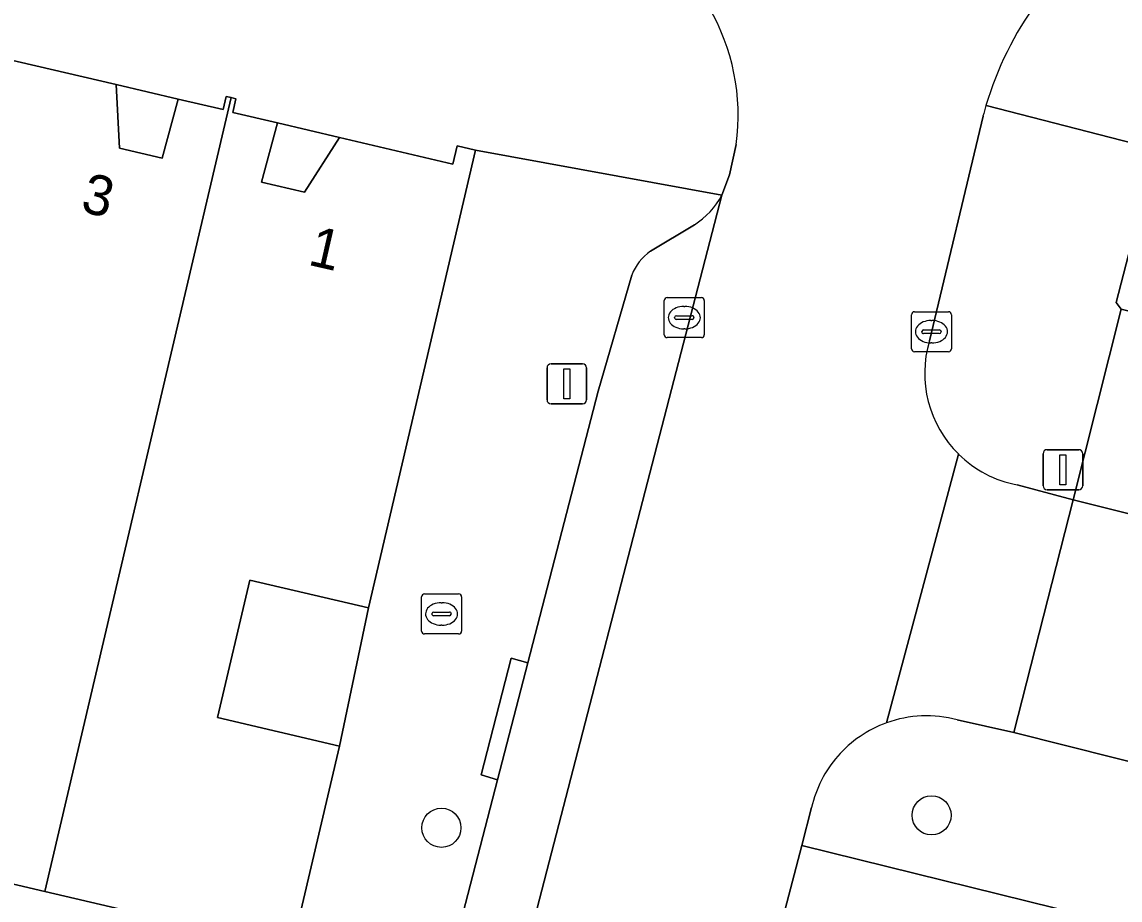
# Model space of a CAD drawing. Extents: x 163683 to 164494, y 382709 to 383872.
# Drawn here: x 163949.54 to 163977, y 383281.27 to 383303.22 of the extents above; entities that cross this region are included whole.
import ezdxf

# ---------------------------------------------------------------- set-up
doc = ezdxf.new("R2010")
doc.units = 0
for name, color, linetype in [('IMGEO_Boom', 7, 'Continuous'), ('IMGEO_Brandkraan', 7, 'Continuous'), ('IMGEO_Erf', 7, 'Continuous'), ('IMGEO_Groenvoorziening', 7, 'Continuous'), ('IMGEO_Kolk', 7, 'Continuous'), ('IMGEO_Lichtmast', 7, 'Continuous'), ('IMGEO_Pand', 7, 'Continuous'), ('IMGEO_Pand_nummerreeks', 7, 'Continuous'), ('IMGEO_Pand_overbouw', 7, 'Continuous'), ('IMGEO_Parkeervlak_open', 7, 'Continuous'), ('IMGEO_Rijbaan_lokaal_open', 7, 'Continuous'), ('IMGEO_Voetpad_open', 7, 'Continuous')]:
    doc.layers.add(name, color=color, linetype=linetype)

msp = doc.modelspace()

# ---------------------------------------------------------------- linework, layer by layer
at = {"layer": 'IMGEO_Boom'}
for centre in [(163972.284, 383283.387), (163960.029, 383283.075)]:
    msp.add_circle(centre, 0.489, dxfattribs=at)
at = {"layer": 'IMGEO_Brandkraan'}
for p, q in [((163959.532, 383287.995), (163959.532, 383288.847)), ((163959.607, 383288.921), (163960.459, 383288.921)), ((163960.533, 383288.847), (163960.533, 383287.995)), ((163960.02, 383288.701), (163960.045, 383288.701)), ((163959.791, 383288.415), (163959.791, 383288.427)), ((163960.229, 383288.378), (163959.831, 383288.378)), ((163959.834, 383288.464), (163960.232, 383288.464)), ((163960.275, 383288.427), (163960.275, 383288.415)), ((163960.043, 383288.141), (163960.018, 383288.141)), ((163960.459, 383287.921), (163959.607, 383287.921))]:
    msp.add_line(p, q, dxfattribs=at)
for points in [[(163959.532, 383287.995), (163959.532, 383288.847)], [(163959.607, 383288.921), (163960.459, 383288.921)], [(163960.533, 383288.847), (163960.533, 383287.995)], [(163960.459, 383287.921), (163959.607, 383287.921)]]:
    msp.add_lwpolyline(points, dxfattribs=at)
for centre, radius, start, end in [((163959.609, 383288.845), 0.0765, 91.552, 178.448), ((163959.609, 383288.845), 0.0765, 91.552, 178.448), ((163960.457, 383288.845), 0.0765, 1.552, 88.448), ((163960.457, 383288.845), 0.0765, 1.552, 88.448), ((163959.831, 383288.424), 0.0403, 85.8775, 175.7526), ((163959.828, 383288.414), 0.0366, 178.938, 274.7102), ((163960.232, 383288.421), 0.043, 264.8664, 352.4533), ((163960.236, 383288.426), 0.0386, 1.7309, 96.639), ((163959.609, 383287.997), 0.0765, 181.552, 268.448), ((163959.609, 383287.997), 0.0765, 181.552, 268.448), ((163960.457, 383287.997), 0.0765, 271.552, 358.448), ((163960.457, 383287.997), 0.0765, 271.552, 358.448)]:
    msp.add_arc(centre, radius, start, end, dxfattribs=at)
for centre, major_axis, ratio, start_param, end_param in [((163960.019, 383288.421), (-0.387, 0.002), 0.722429, 4.712389, 7.853982), ((163960.044, 383288.421), (-0.39, 0.002), 0.717154, 1.570796, 4.712389)]:
    msp.add_ellipse(centre, major_axis=major_axis, ratio=ratio, start_param=start_param, end_param=end_param, dxfattribs=at)
at = {"layer": 'IMGEO_Erf'}
for points in [[(163951.901, 383301.654), (163951.979, 383300.064), (163953.051, 383299.813), (163953.45, 383301.291)], [(163955.931, 383300.695), (163955.532, 383299.217), (163956.604, 383298.966), (163957.48, 383300.332)], [(163958.202, 383288.573), (163955.237, 383289.268), (163954.432, 383285.831), (163957.478, 383285.118)]]:
    msp.add_lwpolyline(points, close=True, dxfattribs=at)
at = {"layer": 'IMGEO_Groenvoorziening'}
for points in [[(163973.645, 383301.132), (163977.891, 383300.039), (163976.901, 383296.211), (163977.023, 383296.043), (163996.092, 383291.279), (163994.902, 383286.507), (163996.08, 383286.185), (163995.373, 383283.39), (163998.45, 383282.559), (164001.645, 383294.752)], [(163969.285, 383283.585), (163969.037, 383282.636), (163976.803, 383280.714), (163993.64, 383276.548), (163994.608, 383280.362), (163974.345, 383285.457), (163972.925, 383285.774)]]:
    msp.add_lwpolyline(points, dxfattribs=at)
msp.add_lwpolyline([(163974.324, 383274.926), (163975.234, 383274.699), (163976.803, 383280.714), (163969.037, 383282.636), (163966.882, 383274.38), (163971.377, 383273.239)], close=True, dxfattribs=at)
for centre, radius, start, end in [((163981.875, 383298.674), 8.59, 144.0835, 163.374), ((163972.16, 383282.913), 2.961, 75.0235, 109.7726), ((163972.165, 383282.92), 2.957, 109.9113, 138.8662), ((163972.142, 383282.934), 2.93, 138.7778, 167.1648)]:
    msp.add_arc(centre, radius, start, end, dxfattribs=at)
at = {"layer": 'IMGEO_Kolk'}
for p, q in [((163965.601, 383295.403), (163965.601, 383296.255)), ((163965.676, 383296.329), (163966.528, 383296.329)), ((163966.602, 383296.255), (163966.602, 383295.403)), ((163966.089, 383296.109), (163966.114, 383296.109)), ((163971.856, 383295.977), (163972.708, 383295.977)), ((163965.86, 383295.823), (163965.86, 383295.835)), ((163966.298, 383295.786), (163965.9, 383295.786)), ((163965.903, 383295.872), (163966.301, 383295.872)), ((163966.344, 383295.835), (163966.344, 383295.823)), ((163971.781, 383295.051), (163971.781, 383295.903)), ((163972.269, 383295.757), (163972.294, 383295.757)), ((163972.782, 383295.903), (163972.782, 383295.051)), ((163966.112, 383295.549), (163966.087, 383295.549)), ((163972.04, 383295.471), (163972.04, 383295.483)), ((163972.478, 383295.434), (163972.08, 383295.434)), ((163972.083, 383295.52), (163972.481, 383295.52)), ((163972.524, 383295.483), (163972.524, 383295.471)), ((163966.528, 383295.329), (163965.676, 383295.329)), ((163972.292, 383295.197), (163972.267, 383295.197)), ((163972.708, 383294.977), (163971.856, 383294.977))]:
    msp.add_line(p, q, dxfattribs=at)
for points in [[(163965.601, 383295.403), (163965.601, 383296.255)], [(163965.676, 383296.329), (163966.528, 383296.329)], [(163966.602, 383296.255), (163966.602, 383295.403)], [(163971.856, 383295.977), (163972.708, 383295.977)], [(163971.781, 383295.051), (163971.781, 383295.903)], [(163972.782, 383295.903), (163972.782, 383295.051)], [(163966.528, 383295.329), (163965.676, 383295.329)], [(163972.708, 383294.977), (163971.856, 383294.977)]]:
    msp.add_lwpolyline(points, dxfattribs=at)
for centre, radius, start, end in [((163965.678, 383296.253), 0.0765, 91.552, 178.448), ((163965.678, 383296.253), 0.0765, 91.552, 178.448), ((163966.526, 383296.253), 0.0765, 1.552, 88.448), ((163966.526, 383296.253), 0.0765, 1.552, 88.448), ((163971.858, 383295.901), 0.0765, 91.552, 178.448), ((163971.858, 383295.901), 0.0765, 91.552, 178.448), ((163972.706, 383295.901), 0.0765, 1.552, 88.448), ((163972.706, 383295.901), 0.0765, 1.552, 88.448), ((163965.9, 383295.832), 0.0403, 85.8775, 175.7526), ((163965.897, 383295.822), 0.0366, 178.938, 274.7102), ((163966.301, 383295.829), 0.043, 264.8664, 352.4533), ((163966.305, 383295.834), 0.0386, 1.7309, 96.639), ((163972.08, 383295.48), 0.0403, 85.8775, 175.7526), ((163972.077, 383295.47), 0.0366, 178.938, 274.7102), ((163972.481, 383295.477), 0.043, 264.8664, 352.4533), ((163972.485, 383295.482), 0.0386, 1.7309, 96.639), ((163965.678, 383295.405), 0.0765, 181.552, 268.448), ((163965.678, 383295.405), 0.0765, 181.552, 268.448), ((163966.526, 383295.405), 0.0765, 271.552, 358.448), ((163966.526, 383295.405), 0.0765, 271.552, 358.448), ((163971.858, 383295.053), 0.0765, 181.552, 268.448), ((163971.858, 383295.053), 0.0765, 181.552, 268.448), ((163972.706, 383295.053), 0.0765, 271.552, 358.448), ((163972.706, 383295.053), 0.0765, 271.552, 358.448)]:
    msp.add_arc(centre, radius, start, end, dxfattribs=at)
for centre, major_axis, ratio, start_param, end_param in [((163966.088, 383295.829), (-0.387, 0.002), 0.722429, 4.712389, 7.853982), ((163966.113, 383295.829), (-0.39, 0.002), 0.717154, 1.570796, 4.712389), ((163972.268, 383295.477), (-0.387, 0.002), 0.722429, 4.712389, 7.853982), ((163972.293, 383295.477), (-0.39, 0.002), 0.717154, 1.570796, 4.712389)]:
    msp.add_ellipse(centre, major_axis=major_axis, ratio=ratio, start_param=start_param, end_param=end_param, dxfattribs=at)
at = {"layer": 'IMGEO_Lichtmast'}
for p, q in [((163962.769, 383294.674), (163963.559, 383294.674)), ((163963.559, 383294.674), (163962.769, 383294.674)), ((163962.669, 383293.774), (163962.669, 383294.574)), ((163962.669, 383294.574), (163962.669, 383293.774)), ((163963.659, 383294.574), (163963.659, 383293.774)), ((163963.659, 383293.774), (163963.659, 383294.574)), ((163963.559, 383293.674), (163962.769, 383293.674)), ((163962.769, 383293.674), (163963.559, 383293.674)), ((163975.072, 383291.628), (163975.072, 383292.428)), ((163975.072, 383292.428), (163975.072, 383291.628)), ((163975.172, 383292.528), (163975.962, 383292.528)), ((163975.962, 383292.528), (163975.172, 383292.528)), ((163976.062, 383292.428), (163976.062, 383291.628)), ((163976.062, 383291.628), (163976.062, 383292.428)), ((163975.962, 383291.528), (163975.172, 383291.528)), ((163975.172, 383291.528), (163975.962, 383291.528))]:
    msp.add_line(p, q, dxfattribs=at)
for points in [[(163963.089, 383294.549), (163963.239, 383294.549), (163963.239, 383293.799), (163963.089, 383293.799), (163963.089, 383294.549)], [(163975.492, 383292.403), (163975.642, 383292.403), (163975.642, 383291.653), (163975.492, 383291.653), (163975.492, 383292.403)]]:
    msp.add_lwpolyline(points, dxfattribs=at)
for centre, start, end in [((163962.769, 383294.574), 90, 180), ((163962.769, 383294.574), 90, 180), ((163963.559, 383294.574), 0, 90), ((163963.559, 383294.574), 360, 90), ((163962.769, 383293.774), 180, 270), ((163962.769, 383293.774), 180, 270), ((163963.559, 383293.774), 270, 0), ((163963.559, 383293.774), 270, 0), ((163975.172, 383292.428), 90, 180), ((163975.172, 383292.428), 90, 180), ((163975.962, 383292.428), 0, 90), ((163975.962, 383292.428), 360, 90), ((163975.172, 383291.628), 180, 270), ((163975.172, 383291.628), 180, 270), ((163975.962, 383291.628), 270, 0), ((163975.962, 383291.628), 270, 0)]:
    msp.add_arc(centre, 0.1, start, end, dxfattribs=at)
at = {"layer": 'IMGEO_Pand'}
for points in [[(163950.115, 383281.484), (163954.768, 383301.331), (163954.647, 383301.36), (163954.57, 383301.029), (163953.45, 383301.291), (163953.051, 383299.813), (163951.979, 383300.064), (163951.901, 383301.654), (163949.06, 383302.319), (163949.165, 383302.77), (163948.968, 383302.816), (163944.283, 383282.849)], [(163950.115, 383281.484), (163956.288, 383280.038), (163957.478, 383285.118), (163954.432, 383285.831), (163955.237, 383289.268), (163958.202, 383288.573), (163960.883, 383300.019), (163960.426, 383300.126), (163960.318, 383299.668), (163957.48, 383300.332), (163956.604, 383298.966), (163955.532, 383299.217), (163955.931, 383300.695), (163954.811, 383300.957), (163954.892, 383301.302), (163954.768, 383301.331)]]:
    msp.add_lwpolyline(points, close=True, dxfattribs=at)
at = {"layer": 'IMGEO_Pand_overbouw'}
for points in [[(163953.45, 383301.291), (163951.901, 383301.654), (163951.979, 383300.064), (163953.051, 383299.813)], [(163957.48, 383300.332), (163955.931, 383300.695), (163955.532, 383299.217), (163956.604, 383298.966)]]:
    msp.add_lwpolyline(points, close=True, dxfattribs=at)
at = {"layer": 'IMGEO_Parkeervlak_open'}
for points in [[(163932.475, 383165.499), (163967.043, 383298.891)], [(163966.354, 383298.15), (163965.257, 383297.49)], [(163964.791, 383296.893), (163963.949, 383293.994), (163962.191, 383287.199)], [(163962.191, 383287.199), (163961.434, 383284.273)], [(163961.434, 383284.273), (163960.14, 383279.284)]]:
    msp.add_lwpolyline(points, dxfattribs=at)
msp.add_lwpolyline([(163977.023, 383296.043), (163975.822, 383291.277), (163994.902, 383286.507), (163996.092, 383291.279)], close=True, dxfattribs=at)
for centre, radius, start, end in [((163965.267, 383299.852), 2.019, 302.5722, 331.5929), ((163965.95, 383296.468), 1.235, 124.1635, 159.8875)]:
    msp.add_arc(centre, radius, start, end, dxfattribs=at)
at = {"layer": 'IMGEO_Rijbaan_lokaal_open'}
for points in [[(163972.229, 383295.249), (163973.57, 383300.865)], [(163967.398, 383300.156), (163967.235, 383299.396), (163967.043, 383298.891), (163932.475, 383165.499), (163932.442, 383164.692), (163931.887, 383161.718), (163927.772, 383139.754), (163933.702, 383138.877), (163933.8, 383139.539), (163933.876, 383139.789), (163937.221, 383157.536), (163937.241, 383157.676), (163939.169, 383167.708), (163940.393, 383172.55), (163941.493, 383176.873)], [(163971.158, 383285.7), (163972.961, 383292.415)], [(163972.961, 383292.415), (163971.158, 383285.7)], [(163975.822, 383291.277), (163974.423, 383291.649)], [(163956.288, 383280.038), (163950.115, 383281.484), (163944.283, 383282.849), (163938.424, 383284.221), (163932.687, 383285.565), (163926.863, 383286.929), (163921.225, 383288.249), (163915.35, 383289.625), (163909.371, 383291.025)], [(163972.925, 383285.774), (163974.345, 383285.457), (163975.822, 383291.277)], [(163959.522, 383246.173), (163961.063, 383252.079), (163966.15, 383271.573), (163966.882, 383274.38), (163969.037, 383282.636), (163969.285, 383283.585)]]:
    msp.add_lwpolyline(points, dxfattribs=at)
msp.add_lwpolyline([(163975.822, 383291.277), (163974.345, 383285.457), (163994.608, 383280.362), (163995.373, 383283.39), (163996.08, 383286.185), (163994.902, 383286.507)], close=True, dxfattribs=at)
for centre, radius, start, end in [((163962.087, 383300.885), 5.361, 352.1792, 68.0245), ((163981.875, 383298.674), 8.59, 144.0835, 163.374), ((163979.467, 383299.352), 6.088, 163.0049, 165.6151), ((163974.949, 383294.44), 2.837, 163.4315, 225.5335), ((163974.948, 383294.43), 2.83, 225.3932, 259.3031), ((163972.16, 383282.913), 2.961, 75.0235, 109.7726), ((163972.165, 383282.92), 2.957, 109.9113, 138.8662), ((163972.142, 383282.934), 2.93, 138.7778, 167.1648)]:
    msp.add_arc(centre, radius, start, end, dxfattribs=at)
at = {"layer": 'IMGEO_Voetpad_open'}
for points in [[(163949.06, 383302.319), (163951.901, 383301.654), (163953.45, 383301.291), (163954.57, 383301.029), (163954.647, 383301.36), (163954.768, 383301.331), (163954.892, 383301.302), (163954.811, 383300.957), (163955.931, 383300.695), (163957.48, 383300.332), (163960.318, 383299.668), (163960.426, 383300.126), (163960.883, 383300.019), (163967.043, 383298.891), (163967.235, 383299.396), (163967.398, 383300.156)], [(163977.891, 383300.039), (163973.645, 383301.132)], [(163973.57, 383300.865), (163972.229, 383295.249)], [(163967.043, 383298.891), (163960.883, 383300.019), (163958.202, 383288.573), (163957.478, 383285.118), (163956.288, 383280.038), (163960.14, 383279.284), (163961.434, 383284.273), (163961.021, 383284.398), (163961.773, 383287.32), (163962.191, 383287.199), (163963.949, 383293.994), (163964.791, 383296.893)], [(163974.423, 383291.649), (163975.822, 383291.277), (163977.023, 383296.043), (163976.901, 383296.211), (163977.891, 383300.039)], [(163965.257, 383297.49), (163966.354, 383298.15)]]:
    msp.add_lwpolyline(points, dxfattribs=at)
msp.add_lwpolyline([(163961.434, 383284.273), (163962.191, 383287.199), (163961.773, 383287.32), (163961.021, 383284.398)], close=True, dxfattribs=at)
for centre, radius, start, end in [((163962.087, 383300.885), 5.361, 352.1792, 68.0245), ((163979.467, 383299.352), 6.088, 163.0049, 165.6151), ((163965.267, 383299.852), 2.019, 302.5722, 331.5929), ((163965.95, 383296.468), 1.235, 124.1635, 159.8875), ((163974.949, 383294.44), 2.837, 163.4315, 225.5335), ((163974.948, 383294.43), 2.83, 225.3932, 259.3031)]:
    msp.add_arc(centre, radius, start, end, dxfattribs=at)

# ---------------------------------------------------------------- texts
at = {"layer": 'IMGEO_Pand_nummerreeks'}
for s, rotation, p in [('3', 346.8157, (163950.977, 383298.488)), ('1', 347.074, (163956.663, 383297.157))]:
    msp.add_text(s, height=1, rotation=rotation, dxfattribs=at).set_placement(p)

doc.saveas('drawing.dxf')
